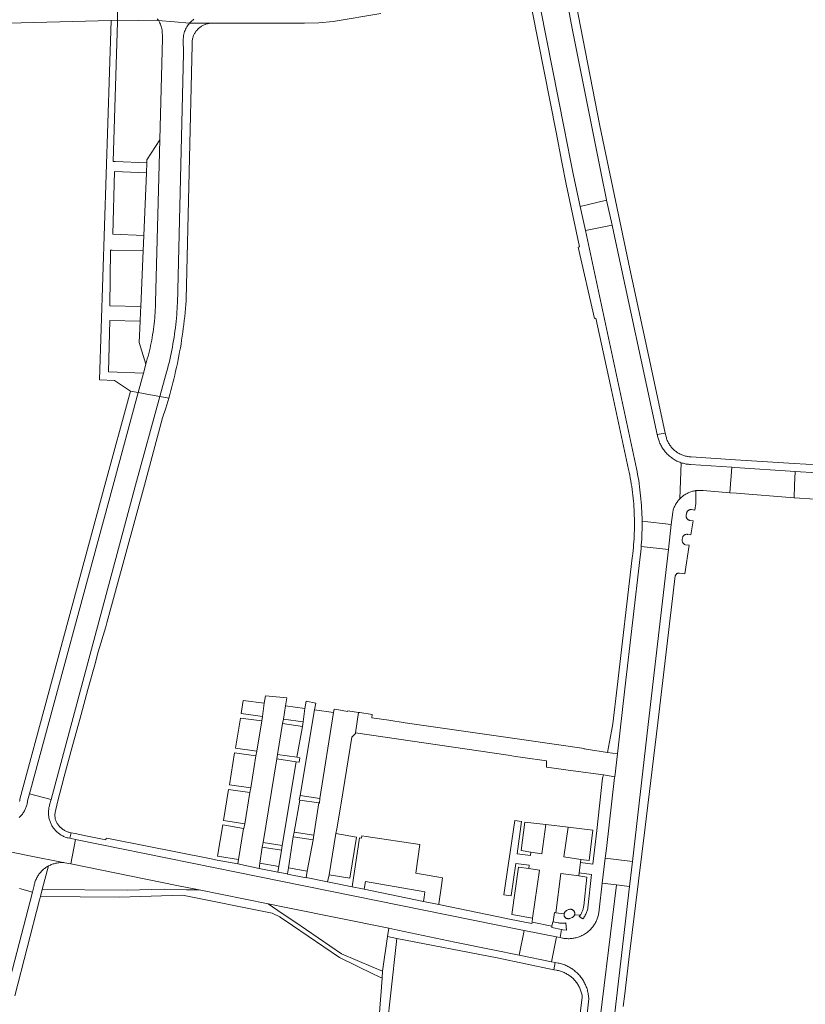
# Model space of a CAD drawing. Extents: x 146402 to 164798, y 455483 to 464134.
# Tile 321 of 575: x 157601 to 157788, y 460626 to 460861. Entities that reach past the tile are written whole.
import ezdxf

# ---------------------------------------------------------------- set-up
doc = ezdxf.new("R2010")
doc.units = 0
doc.header["$LTSCALE"] = 0.2
for name, color, linetype, lineweight in [('B-XX-VH-VERHARDING_ASFALT-GV', 252, 'CONTINUOUS', 18), ('B-XX-VH-VERHARDING_BETONSTRAATSTEEN-GV', 252, 'CONTINUOUS', 18), ('B-XX-VH-VERHARDING_HALFVERHARDING-GV', 252, 'CONTINUOUS', 18), ('B-XX-VH-VERHARDING_STRAATBAKSTEEN-GV', 252, 'CONTINUOUS', 18), ('B-XX-VH-VERHARDING_TEGEL-GV', 252, 'CONTINUOUS', 18)]:
    doc.layers.add(name, color=color, linetype=linetype, lineweight=lineweight)

msp = doc.modelspace()

# ---------------------------------------------------------------- linework, layer by layer
at = {"layer": 'B-XX-VH-VERHARDING_ASFALT-GV'}
msp.add_lwpolyline([(157598.061, 460628.694), (157604.352, 460653.132), (157601.273, 460654.003)], dxfattribs=at)
at = {"layer": 'B-XX-VH-VERHARDING_BETONSTRAATSTEEN-GV'}
for points in [[(157729.653, 460885.526), (157727.734, 460885.561), (157728.211, 460883.039), (157730.225, 460872.395), (157732.794, 460858.763), (157739.727, 460823.792), (157740.949, 460817.953), (157740.968, 460817.867), (157742.275, 460811.946), (157742.953, 460808.878), (157753.042, 460762.084), (157754.92, 460762.435), (157751.638, 460777.612), (157746.49, 460801.485), (157739.347, 460835.546), (157733.618, 460864.895), (157730.741, 460879.866)], [(157742.275, 460811.946), (157740.968, 460817.867), (157734.694, 460816.395), (157735.93, 460810.638)], [(157742.953, 460808.878), (157742.275, 460811.946), (157735.93, 460810.638), (157748.088, 460754.014), (157748.229, 460753.292), (157748.362, 460752.568), (157748.488, 460751.842), (157748.605, 460751.116), (157748.715, 460750.388), (157748.816, 460749.659), (157748.91, 460748.929), (157748.996, 460748.198), (157749.074, 460747.466), (157749.144, 460746.733), (157749.205, 460745.999), (157749.259, 460745.265), (157749.305, 460744.531), (157749.343, 460743.795), (157749.373, 460743.06), (157749.395, 460742.324), (157749.409, 460741.588), (157749.411, 460741.415), (157756.354, 460740.621), (157756.693, 460743.562), (157756.727, 460743.716), (157756.783, 460743.938), (157756.847, 460744.158), (157756.919, 460744.376), (157756.998, 460744.59), (157757.084, 460744.802), (157757.178, 460745.011), (157757.28, 460745.217), (157757.388, 460745.419), (157757.503, 460745.617), (157757.625, 460745.81), (157757.754, 460746), (157757.889, 460746.184), (157758.031, 460746.364), (157758.179, 460746.539), (157758.333, 460746.709), (157758.383, 460746.762), (157758.684, 460755.371), (157758.669, 460755.376), (157758.425, 460755.463), (157758.183, 460755.557), (157757.944, 460755.659), (157757.709, 460755.768), (157757.477, 460755.885), (157757.249, 460756.008), (157757.025, 460756.139), (157756.805, 460756.276), (157756.589, 460756.42), (157756.378, 460756.571), (157756.171, 460756.728), (157755.97, 460756.891), (157755.773, 460757.061), (157755.582, 460757.236), (157755.396, 460757.418), (157755.217, 460757.605), (157755.043, 460757.797), (157754.874, 460757.995), (157754.713, 460758.198), (157754.557, 460758.405), (157754.408, 460758.618), (157754.265, 460758.834), (157754.13, 460759.056), (157754.001, 460759.281), (157753.879, 460759.51), (157753.764, 460759.743), (157753.657, 460759.979), (157753.557, 460760.218), (157753.464, 460760.461), (157753.379, 460760.706), (157753.301, 460760.953), (157753.231, 460761.203), (157753.169, 460761.455), (157753.115, 460761.709), (157753.068, 460761.964), (157753.042, 460762.084)], [(157756.354, 460740.621), (157749.411, 460741.415), (157749.415, 460740.852), (157749.413, 460740.116), (157749.403, 460739.38), (157749.385, 460738.644), (157749.359, 460737.909), (157749.325, 460737.173), (157749.283, 460736.438), (157749.233, 460735.704), (157749.213, 460735.45), (157755.676, 460734.733)], [(157755.676, 460734.733), (157749.213, 460735.45), (157749.175, 460734.97), (157749.109, 460734.237), (157749.035, 460733.505), (157748.976, 460732.971), (157745.316, 460701.513), (157743.534, 460686.093), (157742.899, 460680.597), (157742.877, 460680.403), (157740.921, 460663.561), (157740.645, 460661.219), (157747.113, 460660.442), (157750.873, 460693.047)], [(157664.869, 460699.365), (157659.788, 460699.867), (157659.5, 460698.135), (157659.127, 460694.965), (157658.942, 460693.885), (157657.749, 460686.685), (157657.528, 460685.588), (157656.297, 460677.959), (157656.095, 460676.841), (157654.903, 460669.407), (157654.699, 460668.282), (157654.6, 460668.299), (157653.377, 460660.888), (157653.202, 460659.884), (157658.326, 460658.774), (157658.508, 460659.997), (157659.05, 460663.85), (157659.248, 460664.953), (157662.487, 460684.843), (157662.701, 460685.935), (157663.893, 460693.253), (157664.079, 460694.326), (157664.57, 460697.473)], [(157659.5, 460698.135), (157654.535, 460698.775), (157654.021, 460695.65), (157659.127, 460694.965)], [(157669.201, 460696.84), (157664.57, 460697.473), (157664.079, 460694.326), (157668.792, 460693.678)], [(157676.011, 460695.911), (157671.491, 460696.527), (157668.068, 460676.161), (157672.776, 460675.461)], [(157676.77, 460696.574), (157676.132, 460696.675), (157676.027, 460695.909), (157676.011, 460695.911), (157672.776, 460675.461), (157672.641, 460674.335), (157672.507, 460674.356), (157671.333, 460666.659), (157671.15, 460665.578), (157669.769, 460658.138), (157669.498, 460656.587), (157674.584, 460655.564), (157674.588, 460655.582), (157674.944, 460657.225), (157676.589, 460667.118), (157676.76, 460668.196), (157677.633, 460673.359), (157677.796, 460674.346), (157680.385, 460690.051), (157681.234, 460690.86), (157681.261, 460691.04), (157681.984, 460695.92), (157679.383, 460696.329), (157679.361, 460696.165)], [(157682.298, 460695.871), (157681.984, 460695.92), (157681.261, 460691.04), (157717.537, 460685.752), (157719.283, 460685.435), (157721.061, 460685.201), (157726.698, 460684.357), (157726.651, 460682.897), (157733.003, 460682.041), (157740.217, 460681.047), (157742.899, 460680.597), (157743.534, 460686.093), (157741.211, 460686.339), (157735.636, 460687.222), (157735.655, 460687.299), (157721.363, 460689.406), (157693.054, 460693.476), (157689.134, 460694.04), (157685.096, 460694.621), (157685.22, 460695.411)], [(157658.942, 460693.885), (157653.845, 460694.579), (157652.664, 460687.391), (157657.749, 460686.685)], [(157668.617, 460692.564), (157663.893, 460693.253), (157662.701, 460685.935), (157667.296, 460685.251)], [(157657.528, 460685.588), (157652.484, 460686.295), (157651.233, 460678.681), (157656.297, 460677.959)], [(157667.107, 460684.149), (157662.487, 460684.843), (157659.248, 460664.953), (157663.823, 460664.216)], [(157656.095, 460676.841), (157651.053, 460677.588), (157649.837, 460670.189), (157654.903, 460669.407)], [(157672.507, 460674.356), (157667.99, 460675.051), (157666.613, 460667.436), (157671.333, 460666.659)], [(157726.542, 460669.219), (157721.55, 460669.819), (157720.609, 460663.034), (157722.947, 460662.631), (157725.572, 460662.265)], [(157654.6, 460668.299), (157649.664, 460669.14), (157648.436, 460661.666), (157653.377, 460660.888)], [(157737.673, 460667.881), (157731.834, 460668.583), (157730.821, 460661.537), (157734.805, 460660.936), (157736.79, 460660.693)], [(157652.885, 460657.901), (157614.587, 460665.672), (157613.469, 460659.856), (157638.74, 460654.739), (157644.019, 460653.671), (157660.434, 460650.35), (157665.104, 460649.405), (157689.152, 460644.536), (157691.319, 460644.097), (157704.874, 460641.238), (157713.872, 460639.404), (157720.208, 460638.119), (157721.339, 460644.025), (157714.704, 460645.357), (157657.959, 460656.872)], [(157671.15, 460665.578), (157666.424, 460666.335), (157665.322, 460658.893), (157669.769, 460658.138)], [(157681.433, 460666.222), (157676.589, 460667.118), (157674.944, 460657.225), (157679.846, 460656.448)], [(157683.806, 460666.388), (157682.738, 460666.569), (157682.649, 460666.005), (157682.187, 460666.087), (157680.422, 460654.424), (157682.928, 460653.935), (157683.282, 460653.862), (157683.577, 460655.654), (157697.74, 460653.235), (157697.577, 460651.958), (157697.446, 460650.933), (157701.054, 460650.187), (157701.079, 460650.36), (157701.716, 460654.723), (157701.955, 460656.575), (157695.606, 460657.685), (157696.566, 460664.469)], [(157663.656, 460663.106), (157659.05, 460663.85), (157658.508, 460659.997), (157662.99, 460659.256)], [(157747.113, 460660.442), (157740.645, 460661.219), (157739.943, 460655.255), (157743.291, 460654.84), (157746.422, 460654.452)], [(157722.467, 460658.723), (157719.998, 460659.047), (157718.422, 460647.83), (157723.357, 460646.928), (157724.983, 460658.355)], [(157734.354, 460657.032), (157730.121, 460657.588), (157728.89, 460648.216), (157730.859, 460647.953), (157730.861, 460647.972), (157730.88, 460648.06), (157730.906, 460648.146), (157730.941, 460648.229), (157730.982, 460648.308), (157731.03, 460648.384), (157731.085, 460648.455), (157731.146, 460648.521), (157731.213, 460648.582), (157731.285, 460648.636), (157731.361, 460648.683), (157731.441, 460648.724), (157731.935, 460648.973), (157732.018, 460649.006), (157732.105, 460649.033), (157732.194, 460649.051), (157732.285, 460649.062), (157732.376, 460649.065), (157732.466, 460649.059), (157732.556, 460649.046), (157732.645, 460649.025), (157732.731, 460648.996), (157732.815, 460648.96), (157732.895, 460648.917), (157732.971, 460648.867), (157733.042, 460648.81), (157733.108, 460648.747), (157733.168, 460648.679), (157733.222, 460648.605), (157733.269, 460648.528), (157733.31, 460648.446), (157733.343, 460648.361), (157733.368, 460648.274), (157733.385, 460648.185), (157733.395, 460648.094), (157733.397, 460648.003), (157733.391, 460647.912), (157733.376, 460647.822), (157733.358, 460647.749), (157734.711, 460647.639), (157734.815, 460647.798), (157734.918, 460647.97), (157735.014, 460648.145), (157735.102, 460648.325), (157735.184, 460648.508), (157735.258, 460648.694), (157735.324, 460648.882), (157735.383, 460649.074), (157735.435, 460649.267), (157735.478, 460649.462), (157735.514, 460649.659), (157735.541, 460649.853), (157736.295, 460656.701), (157734.348, 460656.982)], [(157746.422, 460654.452), (157743.291, 460654.84), (157738.495, 460615.371), (157737.431, 460605.823), (157740.854, 460605.41), (157740.855, 460605.432), (157740.87, 460605.652), (157740.894, 460605.872), (157740.925, 460606.091), (157740.936, 460606.154), (157742.906, 460622.293), (157742.88, 460622.525), (157742.861, 460622.758), (157742.851, 460622.991), (157742.848, 460623.224), (157742.854, 460623.458), (157742.867, 460623.691), (157742.888, 460623.923), (157742.918, 460624.155), (157742.955, 460624.385), (157742.96, 460624.428)], [(157729.06, 460642.474), (157721.339, 460644.025), (157720.208, 460638.119), (157727.863, 460636.568)]]:
    msp.add_lwpolyline(points, close=True, dxfattribs=at)
for points in [[(157725.23, 460863.535), (157730.872, 460834.999), (157732.279, 460827.68), (157733.118, 460823.736), (157734.694, 460816.395), (157740.968, 460817.867), (157740.949, 460817.953), (157739.727, 460823.792), (157732.794, 460858.763), (157730.225, 460872.395)], [(157634.07, 460861.008), (157634.247, 460860.776), (157634.313, 460860.68), (157638.152, 460860.351), (157641.774, 460860.041), (157641.83, 460860.106), (157642.045, 460860.328), (157642.271, 460860.54), (157642.508, 460860.739), (157642.755, 460860.926)], [(157744.939, 460625.929), (157745.272, 460628.901), (157746.298, 460637.121), (157750.165, 460668.587), (157753.198, 460693.454), (157757.314, 460728.4), (157757.339, 460728.483), (157757.371, 460728.563), (157757.411, 460728.64), (157757.457, 460728.712), (157757.51, 460728.781), (157757.569, 460728.844), (157757.634, 460728.901), (157757.704, 460728.952), (157757.778, 460728.996), (157757.856, 460729.034), (157757.937, 460729.063), (157758.02, 460729.086), (157758.105, 460729.1), (157758.191, 460729.107), (157758.278, 460729.106), (157758.328, 460729.101), (157759.584, 460728.932), (157760.613, 460735.739), (157759.708, 460735.828), (157759.619, 460735.864), (157759.534, 460735.907), (157759.452, 460735.957), (157759.375, 460736.014), (157759.303, 460736.077), (157759.236, 460736.146), (157759.176, 460736.22), (157759.122, 460736.299), (157759.074, 460736.383), (157759.034, 460736.47), (157759.001, 460736.559), (157758.976, 460736.652), (157758.958, 460736.746), (157758.949, 460736.841), (157758.947, 460736.937), (157758.951, 460737.005), (157759.054, 460737.52), (157759.078, 460737.608), (157759.11, 460737.693), (157759.149, 460737.775), (157759.196, 460737.853), (157759.249, 460737.927), (157759.308, 460737.996), (157759.373, 460738.06), (157759.444, 460738.117), (157759.519, 460738.168), (157759.598, 460738.213), (157759.681, 460738.25), (157759.767, 460738.28), (157759.855, 460738.302), (157759.945, 460738.316), (157760.036, 460738.323), (157760.127, 460738.321), (157760.217, 460738.311), (157760.225, 460738.31), (157761.025, 460738.211), (157761.545, 460741.512), (157760.768, 460741.635), (157760.679, 460741.654), (157760.592, 460741.681), (157760.508, 460741.716), (157760.427, 460741.758), (157760.35, 460741.806), (157760.278, 460741.861), (157760.211, 460741.923), (157760.149, 460741.99), (157760.094, 460742.062), (157760.045, 460742.139), (157760.003, 460742.22), (157759.969, 460742.304), (157759.942, 460742.391), (157759.922, 460742.479), (157759.911, 460742.57), (157759.907, 460742.661), (157759.912, 460742.752), (157759.917, 460742.798), (157760.004, 460743.342), (157760.023, 460743.431), (157760.05, 460743.518), (157760.084, 460743.603), (157760.126, 460743.684), (157760.174, 460743.761), (157760.229, 460743.834), (157760.291, 460743.901), (157760.357, 460743.963), (157760.429, 460744.019), (157760.506, 460744.068), (157760.587, 460744.11), (157760.671, 460744.145), (157760.758, 460744.173), (157760.847, 460744.193), (157760.937, 460744.205), (157761.028, 460744.209), (157761.119, 460744.205), (157761.177, 460744.198), (157761.951, 460744.081), (157762.184, 460745.625), (157762.237, 460748.716), (157762.113, 460748.698), (157761.887, 460748.66), (157761.663, 460748.613), (157761.441, 460748.559), (157761.22, 460748.496), (157761.002, 460748.427), (157760.787, 460748.349), (157760.574, 460748.264), (157760.364, 460748.172), (157760.158, 460748.073), (157759.955, 460747.966), (157759.757, 460747.852), (157759.562, 460747.732), (157759.372, 460747.604), (157759.186, 460747.47), (157759.005, 460747.33), (157758.829, 460747.184), (157758.658, 460747.031), (157758.492, 460746.873), (157758.383, 460746.762), (157758.333, 460746.709), (157758.179, 460746.539), (157758.031, 460746.364), (157757.889, 460746.184), (157757.754, 460746), (157757.625, 460745.81), (157757.503, 460745.617), (157757.388, 460745.419), (157757.28, 460745.217), (157757.178, 460745.011), (157757.084, 460744.802), (157756.998, 460744.59), (157756.919, 460744.376), (157756.847, 460744.158), (157756.783, 460743.938), (157756.727, 460743.716), (157756.693, 460743.562), (157756.354, 460740.621), (157755.676, 460734.733), (157750.873, 460693.047), (157747.113, 460660.442), (157746.422, 460654.452), (157742.96, 460624.428)], [(157594.29, 460663.646), (157603.287, 460661.872), (157612.056, 460660.142), (157613.469, 460659.856), (157614.587, 460665.672), (157613.259, 460665.942), (157612.859, 460666.023), (157612.818, 460666.034), (157612.603, 460666.095), (157612.391, 460666.164), (157612.181, 460666.24), (157611.974, 460666.324), (157611.77, 460666.415), (157611.57, 460666.513), (157611.373, 460666.619), (157611.181, 460666.731), (157610.992, 460666.85), (157610.808, 460666.977), (157610.628, 460667.109), (157610.453, 460667.248), (157610.283, 460667.393), (157610.119, 460667.544), (157609.96, 460667.701), (157609.807, 460667.863), (157609.66, 460668.031), (157609.519, 460668.204), (157609.384, 460668.382), (157609.255, 460668.565), (157609.134, 460668.752), (157609.019, 460668.943), (157608.911, 460669.138), (157608.81, 460669.337), (157608.716, 460669.54), (157608.63, 460669.746), (157608.551, 460669.955), (157608.479, 460670.166), (157608.415, 460670.38), (157608.359, 460670.596), (157608.311, 460670.814), (157608.27, 460671.034), (157608.237, 460671.255), (157608.213, 460671.476), (157608.196, 460671.699), (157608.187, 460671.922), (157608.186, 460672.145), (157608.194, 460672.368), (157608.209, 460672.591), (157608.232, 460672.813), (157608.263, 460673.034), (157608.302, 460673.254), (157608.349, 460673.472), (157608.404, 460673.689), (157608.466, 460673.903), (157608.81, 460675.186), (157603.676, 460676.563), (157603.218, 460674.871), (157603.207, 460674.771), (157603.178, 460674.551), (157603.14, 460674.332), (157603.095, 460674.115), (157603.042, 460673.899), (157602.981, 460673.686), (157602.913, 460673.475), (157602.836, 460673.266), (157602.753, 460673.06), (157602.662, 460672.858), (157602.564, 460672.659), (157602.459, 460672.463), (157602.346, 460672.271), (157602.227, 460672.084), (157602.102, 460671.901), (157601.97, 460671.723), (157601.831, 460671.549), (157601.686, 460671.381), (157601.536, 460671.218), (157601.379, 460671.06), (157601.217, 460670.909)], [(157601.273, 460654.003), (157604.352, 460653.132), (157604.766, 460654.742), (157604.789, 460654.851), (157604.843, 460655.077), (157604.904, 460655.302), (157604.973, 460655.524), (157605.05, 460655.744), (157605.134, 460655.961), (157605.226, 460656.176), (157605.325, 460656.386), (157605.431, 460656.594), (157605.544, 460656.797), (157605.665, 460656.997), (157605.791, 460657.192), (157605.925, 460657.383), (157606.065, 460657.569), (157606.211, 460657.75), (157606.364, 460657.926), (157606.522, 460658.097), (157606.686, 460658.262), (157606.856, 460658.421), (157607.031, 460658.575), (157607.212, 460658.722), (157607.397, 460658.863), (157607.587, 460658.998), (157607.781, 460659.126), (157607.98, 460659.248), (157608.183, 460659.362), (157608.224, 460659.384), (157608.432, 460659.489), (157608.643, 460659.588), (157608.858, 460659.679), (157609.075, 460659.762), (157609.295, 460659.839), (157609.518, 460659.907), (157609.743, 460659.968), (157609.97, 460660.021), (157610.199, 460660.066), (157610.429, 460660.103), (157610.66, 460660.133), (157610.892, 460660.154), (157611.125, 460660.168), (157611.358, 460660.173), (157611.591, 460660.171), (157611.824, 460660.161), (157612.056, 460660.142), (157603.287, 460661.872), (157594.29, 460663.646)], [(157738.495, 460615.371), (157743.291, 460654.84), (157739.943, 460655.255), (157739.196, 460648.91), (157739.177, 460648.669), (157739.15, 460648.429), (157739.115, 460648.189), (157739.073, 460647.951), (157739.022, 460647.715), (157738.964, 460647.48), (157738.897, 460647.247), (157738.824, 460647.017), (157738.742, 460646.789), (157738.653, 460646.564), (157738.557, 460646.342), (157738.454, 460646.124), (157738.343, 460645.909), (157738.225, 460645.697), (157738.101, 460645.49), (157737.969, 460645.287), (157737.831, 460645.089), (157737.687, 460644.895), (157737.536, 460644.706), (157737.378, 460644.522), (157737.215, 460644.343), (157737.047, 460644.17), (157736.872, 460644.003), (157736.692, 460643.841), (157736.507, 460643.685), (157736.317, 460643.536), (157736.122, 460643.393), (157735.922, 460643.257), (157735.718, 460643.127), (157735.509, 460643.004), (157735.297, 460642.888), (157735.081, 460642.779), (157734.862, 460642.677), (157734.639, 460642.583), (157734.413, 460642.496), (157734.185, 460642.417), (157733.954, 460642.345), (157733.721, 460642.281), (157733.486, 460642.224), (157733.249, 460642.176), (157733.01, 460642.135), (157732.771, 460642.102), (157732.53, 460642.077), (157732.289, 460642.06), (157732.047, 460642.051), (157731.805, 460642.05), (157731.563, 460642.057), (157731.322, 460642.072), (157731.081, 460642.095), (157730.841, 460642.126), (157730.603, 460642.165), (157730.497, 460642.185), (157729.907, 460642.304), (157729.06, 460642.474), (157727.863, 460636.568), (157728.713, 460636.396), (157729.463, 460636.244), (157729.726, 460636.188), (157729.987, 460636.123), (157730.246, 460636.051), (157730.502, 460635.972), (157730.756, 460635.884), (157731.008, 460635.789), (157731.256, 460635.687), (157731.502, 460635.578), (157731.744, 460635.461), (157731.982, 460635.337), (157732.217, 460635.206), (157732.447, 460635.068), (157732.674, 460634.923), (157732.896, 460634.771), (157733.113, 460634.613), (157733.326, 460634.449), (157733.533, 460634.278), (157733.736, 460634.102), (157733.933, 460633.919), (157734.124, 460633.73), (157734.31, 460633.536), (157734.49, 460633.337), (157734.664, 460633.132), (157734.832, 460632.922), (157734.994, 460632.707), (157735.149, 460632.488), (157735.297, 460632.264), (157735.439, 460632.035), (157735.573, 460631.803), (157735.701, 460631.567), (157735.822, 460631.326), (157735.936, 460631.083), (157736.042, 460630.836), (157736.141, 460630.586), (157736.232, 460630.333), (157736.316, 460630.078), (157736.392, 460629.82), (157736.461, 460629.56), (157736.521, 460629.299), (157736.574, 460629.035), (157736.619, 460628.77), (157736.656, 460628.504), (157736.685, 460628.237), (157736.707, 460627.969), (157736.718, 460627.753), (157734.335, 460606.197)]]:
    msp.add_lwpolyline(points, dxfattribs=at)
at = {"layer": 'B-XX-VH-VERHARDING_HALFVERHARDING-GV'}
msp.add_lwpolyline([(157641.037, 460653.698), (157635.689, 460653.819), (157626.884, 460653.637), (157606.698, 460653.762), (157606.259, 460652.08), (157625.179, 460651.915), (157640.098, 460652.38), (157661.391, 460648.101), (157663.229, 460647.237), (157663.305, 460647.202), (157666.273, 460645.211), (157677.424, 460637.543), (157685.537, 460633.591), (157687.538, 460632.615), (157687.663, 460634.307), (157685.319, 460635.239), (157677.929, 460638.409), (157666.834, 460646.038), (157663.799, 460648.074), (157660.434, 460650.35), (157644.019, 460653.671)], close=True, dxfattribs=at)
at = {"layer": 'B-XX-VH-VERHARDING_STRAATBAKSTEEN-GV'}
for points in [[(157638.152, 460860.351), (157634.313, 460860.68), (157634.412, 460860.535), (157634.563, 460860.285), (157634.701, 460860.027), (157634.823, 460859.762), (157634.932, 460859.49), (157635.025, 460859.214), (157635.103, 460858.932), (157635.165, 460858.646), (157635.212, 460858.358), (157635.303, 460856.4), (157634.71, 460832.235), (157633.652, 460793.61), (157633.64, 460793.05), (157633.619, 460792.392), (157633.589, 460791.734), (157633.552, 460791.077), (157633.506, 460790.42), (157633.453, 460789.764), (157633.391, 460789.109), (157633.322, 460788.454), (157633.245, 460787.801), (157633.159, 460787.148), (157633.066, 460786.496), (157632.965, 460785.846), (157632.856, 460785.197), (157632.739, 460784.549), (157632.615, 460783.902), (157632.482, 460783.258), (157632.341, 460782.615), (157632.193, 460781.973), (157632.037, 460781.334), (157631.874, 460780.696), (157631.702, 460780.061), (157631.523, 460779.427), (157631.336, 460778.796), (157630.758, 460776.662), (157629.513, 460772.051), (157632.489, 460771.507), (157634.701, 460771.102), (157636.294, 460776.907), (157636.494, 460777.651), (157636.686, 460778.396), (157636.87, 460779.144), (157637.046, 460779.894), (157637.215, 460780.645), (157637.376, 460781.398), (157637.529, 460782.153), (157637.674, 460782.909), (157637.811, 460783.667), (157637.941, 460784.426), (157638.062, 460785.186), (157638.176, 460785.948), (157638.281, 460786.711), (157638.379, 460787.475), (157638.469, 460788.24), (157638.551, 460789.005), (157638.625, 460789.772), (157638.691, 460790.539), (157638.749, 460791.307), (157638.799, 460792.075), (157638.841, 460792.844), (157638.856, 460793.172), (157640.304, 460852.782), (157640.267, 460856.371), (157640.273, 460856.478), (157640.302, 460856.786), (157640.348, 460857.092), (157640.409, 460857.396), (157640.486, 460857.695), (157640.578, 460857.991), (157640.685, 460858.281), (157640.807, 460858.565), (157640.944, 460858.843), (157641.094, 460859.113), (157641.259, 460859.375), (157641.437, 460859.628), (157641.627, 460859.872), (157641.774, 460860.041)], [(157633.652, 460793.61), (157634.71, 460832.235), (157631.62, 460827.475), (157631.59, 460826.794), (157631.488, 460824.356), (157630.856, 460809.472), (157630.702, 460805.799), (157630.141, 460792.542), (157630.087, 460791.269), (157629.99, 460789.06), (157629.775, 460783.995), (157631.336, 460778.796), (157631.523, 460779.427), (157631.702, 460780.061), (157631.874, 460780.696), (157632.037, 460781.334), (157632.193, 460781.973), (157632.341, 460782.615), (157632.482, 460783.258), (157632.615, 460783.902), (157632.739, 460784.549), (157632.856, 460785.197), (157632.965, 460785.846), (157633.066, 460786.496), (157633.159, 460787.148), (157633.245, 460787.801), (157633.322, 460788.454), (157633.391, 460789.109), (157633.453, 460789.764), (157633.506, 460790.42), (157633.552, 460791.077), (157633.589, 460791.734), (157633.619, 460792.392), (157633.64, 460793.05)], [(157632.489, 460771.507), (157629.513, 460772.051), (157623.557, 460749.999), (157603.676, 460676.563), (157608.81, 460675.186), (157628.89, 460750), (157634.701, 460771.102)], [(157758.916, 460755.296), (157758.684, 460755.371), (157758.383, 460746.762), (157758.492, 460746.873), (157758.658, 460747.031), (157758.829, 460747.184), (157759.005, 460747.33), (157759.186, 460747.47), (157759.372, 460747.604), (157759.562, 460747.732), (157759.757, 460747.852), (157759.955, 460747.966), (157760.158, 460748.073), (157760.364, 460748.172), (157760.574, 460748.264), (157760.787, 460748.349), (157761.002, 460748.427), (157761.22, 460748.496), (157761.441, 460748.559), (157761.663, 460748.613), (157761.887, 460748.66), (157762.113, 460748.698), (157762.237, 460748.716), (157762.34, 460748.729), (157762.568, 460748.752), (157762.796, 460748.767), (157763.025, 460748.774), (157763.254, 460748.773), (157763.483, 460748.764), (157763.711, 460748.747), (157763.939, 460748.722), (157770.262, 460748.227), (157770.788, 460754.282), (157760.951, 460754.941), (157760.697, 460754.957), (157760.439, 460754.982), (157760.181, 460755.015), (157759.925, 460755.056), (157759.67, 460755.104), (157759.417, 460755.16), (157759.166, 460755.224)], [(157771.443, 460754.238), (157770.788, 460754.282), (157770.262, 460748.227), (157771.892, 460748.1), (157785.567, 460747.042), (157785.684, 460750.013), (157785.813, 460753.309)], [(157790.998, 460752.969), (157785.813, 460753.309), (157785.684, 460750.013), (157785.567, 460747.042), (157790.595, 460746.691), (157791.347, 460746.639), (157791.653, 460752.926)]]:
    msp.add_lwpolyline(points, close=True, dxfattribs=at)
at = {"layer": 'B-XX-VH-VERHARDING_TEGEL-GV'}
for points in [[(157567.907, 460859.24), (157607.791, 460860.277), (157623.085, 460860.674), (157624.59, 460860.713), (157624.6, 460862.626)], [(157624.6, 460862.626), (157624.59, 460860.713), (157634.412, 460860.535), (157634.313, 460860.68), (157634.247, 460860.776), (157634.07, 460861.008)], [(157642.755, 460860.926), (157642.508, 460860.739), (157642.271, 460860.54), (157642.045, 460860.328), (157641.83, 460860.106), (157641.774, 460860.041), (157642.362, 460859.99), (157646.566, 460859.984), (157646.577, 460859.985), (157646.772, 460860.005), (157646.968, 460860.016), (157647.164, 460860.019), (157647.36, 460860.015), (157647.556, 460860.003), (157647.751, 460859.982), (157667.462, 460860.03), (157668.266, 460860.017), (157669.07, 460860.013), (157672.499, 460860.114), (157675.917, 460860.4), (157687.242, 460862.313)], [(157723.254, 460862.953), (157728.966, 460834.033), (157730.335, 460826.951), (157731.384, 460821.683), (157734.498, 460806.735), (157734.211, 460806.676), (157738.059, 460789.722), (157738.428, 460789.812), (157741.873, 460773.763), (157746.186, 460753.778), (157746.332, 460753.1), (157746.469, 460752.42), (157746.599, 460751.738), (157746.721, 460751.055), (157746.835, 460750.37), (157746.942, 460749.685), (157747.04, 460748.998), (157747.131, 460748.31), (157747.213, 460747.621), (157747.288, 460746.931), (157747.354, 460746.24), (157747.413, 460745.549), (157747.464, 460744.857), (157747.506, 460744.165), (157747.541, 460743.472), (157747.567, 460742.778), (157747.586, 460742.085), (157747.597, 460741.391), (157747.6, 460740.697), (157747.594, 460740.003), (157747.581, 460739.309), (157747.56, 460738.616), (157747.53, 460737.922), (157747.493, 460737.23), (157747.448, 460736.537), (157747.394, 460735.845), (157747.333, 460735.154), (157747.264, 460734.464), (157747.187, 460733.774), (157747.102, 460733.086), (157747.058, 460732.754), (157743.501, 460701.956), (157742.439, 460693.199), (157742.163, 460691.422), (157741.211, 460686.339), (157743.534, 460686.093), (157745.316, 460701.513), (157748.976, 460732.971), (157749.035, 460733.505), (157749.109, 460734.237), (157749.175, 460734.97), (157749.213, 460735.45), (157749.233, 460735.704), (157749.283, 460736.438), (157749.325, 460737.173), (157749.359, 460737.909), (157749.385, 460738.644), (157749.403, 460739.38), (157749.413, 460740.116), (157749.415, 460740.852), (157749.411, 460741.415), (157749.409, 460741.588), (157749.395, 460742.324), (157749.373, 460743.06), (157749.343, 460743.795), (157749.305, 460744.531), (157749.259, 460745.265), (157749.205, 460745.999), (157749.144, 460746.733), (157749.074, 460747.466), (157748.996, 460748.198), (157748.91, 460748.929), (157748.816, 460749.659), (157748.715, 460750.388), (157748.605, 460751.116), (157748.488, 460751.842), (157748.362, 460752.568), (157748.229, 460753.292), (157748.088, 460754.014), (157735.93, 460810.638), (157734.694, 460816.395), (157733.118, 460823.736), (157732.279, 460827.68), (157730.872, 460834.999), (157725.23, 460863.535)], [(157601.217, 460670.909), (157601.379, 460671.06), (157601.536, 460671.218), (157601.686, 460671.381), (157601.831, 460671.549), (157601.97, 460671.723), (157602.102, 460671.901), (157602.227, 460672.084), (157602.346, 460672.271), (157602.459, 460672.463), (157602.564, 460672.659), (157602.662, 460672.858), (157602.753, 460673.06), (157602.836, 460673.266), (157602.913, 460673.475), (157602.981, 460673.686), (157603.042, 460673.899), (157603.095, 460674.115), (157603.14, 460674.332), (157603.178, 460674.551), (157603.207, 460674.771), (157603.218, 460674.871), (157603.676, 460676.563), (157623.557, 460749.999), (157629.513, 460772.051), (157627.7, 460772.383), (157621.576, 460749.999), (157601.397, 460675.239), (157601.382, 460675.058), (157601.359, 460674.877), (157601.328, 460674.697)], [(157791.118, 460754.846), (157785.583, 460755.205), (157771.657, 460756.076), (157761.09, 460756.755), (157760.864, 460756.767), (157760.638, 460756.788), (157760.413, 460756.816), (157760.189, 460756.852), (157759.967, 460756.897), (157759.746, 460756.949), (157759.527, 460757.008), (157759.311, 460757.076), (157759.097, 460757.151), (157758.885, 460757.233), (157758.677, 460757.323), (157758.473, 460757.42), (157758.271, 460757.525), (157758.074, 460757.636), (157757.88, 460757.754), (157757.691, 460757.879), (157757.506, 460758.011), (157757.327, 460758.149), (157757.152, 460758.293), (157756.982, 460758.444), (157756.818, 460758.6), (157756.659, 460758.762), (157756.506, 460758.929), (157756.359, 460759.102), (157756.219, 460759.28), (157756.084, 460759.463), (157755.957, 460759.65), (157755.836, 460759.842), (157755.721, 460760.038), (157755.614, 460760.237), (157755.514, 460760.441), (157755.421, 460760.648), (157755.335, 460760.858), (157755.257, 460761.07), (157755.187, 460761.286), (157755.124, 460761.504), (157755.109, 460761.56), (157754.92, 460762.435), (157753.042, 460762.084), (157753.068, 460761.964), (157753.115, 460761.709), (157753.169, 460761.455), (157753.231, 460761.203), (157753.301, 460760.953), (157753.379, 460760.706), (157753.464, 460760.461), (157753.557, 460760.218), (157753.657, 460759.979), (157753.764, 460759.743), (157753.879, 460759.51), (157754.001, 460759.281), (157754.13, 460759.056), (157754.265, 460758.834), (157754.408, 460758.618), (157754.557, 460758.405), (157754.713, 460758.198), (157754.874, 460757.995), (157755.043, 460757.797), (157755.217, 460757.605), (157755.396, 460757.418), (157755.582, 460757.236), (157755.773, 460757.061), (157755.97, 460756.891), (157756.171, 460756.728), (157756.378, 460756.571), (157756.589, 460756.42), (157756.805, 460756.276), (157757.025, 460756.139), (157757.249, 460756.008), (157757.477, 460755.885), (157757.709, 460755.768), (157757.944, 460755.659), (157758.183, 460755.557), (157758.425, 460755.463), (157758.669, 460755.376), (157758.684, 460755.371), (157758.916, 460755.296), (157759.166, 460755.224), (157759.417, 460755.16), (157759.67, 460755.104), (157759.925, 460755.056), (157760.181, 460755.015), (157760.439, 460754.982), (157760.697, 460754.957), (157760.951, 460754.941), (157770.788, 460754.282), (157771.443, 460754.238), (157785.813, 460753.309), (157790.998, 460752.969)], [(157600.196, 460628.429), (157606.06, 460651.319), (157606.259, 460652.08), (157606.698, 460653.762), (157608.183, 460659.362), (157607.98, 460659.248), (157607.781, 460659.126), (157607.587, 460658.998), (157607.397, 460658.863), (157607.212, 460658.722), (157607.031, 460658.575), (157606.856, 460658.421), (157606.686, 460658.262), (157606.522, 460658.097), (157606.364, 460657.926), (157606.211, 460657.75), (157606.065, 460657.569), (157605.925, 460657.383), (157605.791, 460657.192), (157605.665, 460656.997), (157605.544, 460656.797), (157605.431, 460656.594), (157605.325, 460656.386), (157605.226, 460656.176), (157605.134, 460655.961), (157605.05, 460655.744), (157604.973, 460655.524), (157604.904, 460655.302), (157604.843, 460655.077), (157604.789, 460654.851), (157604.766, 460654.742), (157604.352, 460653.132), (157598.061, 460628.694)], [(157688.837, 460621.969), (157689.562, 460628.429), (157691.094, 460642.089), (157688.817, 460642.565), (157687.704, 460634.857), (157687.663, 460634.307), (157687.538, 460632.615), (157687.227, 460628.429), (157687.094, 460626.635), (157686.921, 460624.305)], [(157734.335, 460606.197), (157736.718, 460627.753), (157736.707, 460627.969), (157736.685, 460628.237), (157736.656, 460628.504), (157736.619, 460628.77), (157736.574, 460629.035), (157736.521, 460629.299), (157736.461, 460629.56), (157736.392, 460629.82), (157736.316, 460630.078), (157736.232, 460630.333), (157736.141, 460630.586), (157736.042, 460630.836), (157735.936, 460631.083), (157735.822, 460631.326), (157735.701, 460631.567), (157735.573, 460631.803), (157735.439, 460632.035), (157735.297, 460632.264), (157735.149, 460632.488), (157734.994, 460632.707), (157734.832, 460632.922), (157734.664, 460633.132), (157734.49, 460633.337), (157734.31, 460633.536), (157734.124, 460633.73), (157733.933, 460633.919), (157733.736, 460634.102), (157733.533, 460634.278), (157733.326, 460634.449), (157733.113, 460634.613), (157732.896, 460634.771), (157732.674, 460634.923), (157732.447, 460635.068), (157732.217, 460635.206), (157731.982, 460635.337), (157731.744, 460635.461), (157731.502, 460635.578), (157731.256, 460635.687), (157731.008, 460635.789), (157730.756, 460635.884), (157730.502, 460635.972), (157730.246, 460636.051), (157729.987, 460636.123), (157729.726, 460636.188), (157729.463, 460636.244), (157728.713, 460636.396), (157728.396, 460634.666), (157729.039, 460634.532), (157729.279, 460634.489), (157729.517, 460634.438), (157729.753, 460634.379), (157729.987, 460634.312), (157730.219, 460634.238), (157730.449, 460634.156), (157730.675, 460634.067), (157730.899, 460633.97), (157731.119, 460633.866), (157731.336, 460633.755), (157731.549, 460633.637), (157731.758, 460633.512), (157731.962, 460633.38), (157732.163, 460633.241), (157732.358, 460633.096), (157732.549, 460632.944), (157732.734, 460632.787), (157732.915, 460632.623), (157733.09, 460632.454), (157733.259, 460632.278), (157733.422, 460632.098), (157733.58, 460631.912), (157733.731, 460631.721), (157733.876, 460631.525), (157734.014, 460631.325), (157734.146, 460631.12), (157734.271, 460630.911), (157734.389, 460630.698), (157734.499, 460630.481), (157734.603, 460630.261), (157734.7, 460630.037), (157734.789, 460629.81), (157734.87, 460629.581), (157734.944, 460629.349), (157735.01, 460629.114), (157735.069, 460628.878), (157735.12, 460628.64), (157735.163, 460628.4), (157735.197, 460628.163), (157732.466, 460606.422)]]:
    msp.add_lwpolyline(points, dxfattribs=at)
for points in [[(157624.587, 460860.308), (157624.59, 460860.713), (157623.085, 460860.674), (157620.346, 460775.077), (157623.891, 460774.976), (157627.7, 460772.383), (157629.513, 460772.051), (157630.758, 460776.662), (157622.436, 460776.973), (157622.806, 460789.231), (157629.99, 460789.06), (157630.087, 460791.269), (157630.141, 460792.542), (157622.798, 460792.676), (157622.95, 460805.933), (157623.367, 460805.942), (157630.702, 460805.799), (157630.856, 460809.472), (157623.508, 460809.745), (157623.922, 460824.655), (157631.488, 460824.356), (157631.59, 460826.794), (157624.066, 460827.106), (157623.555, 460827.092)], [(157642.362, 460859.99), (157641.774, 460860.041), (157641.627, 460859.872), (157641.437, 460859.628), (157641.259, 460859.375), (157641.094, 460859.113), (157640.944, 460858.843), (157640.807, 460858.565), (157640.685, 460858.281), (157640.578, 460857.991), (157640.486, 460857.695), (157640.409, 460857.396), (157640.348, 460857.092), (157640.302, 460856.786), (157640.273, 460856.478), (157640.267, 460856.371), (157640.304, 460852.782), (157638.856, 460793.172), (157638.841, 460792.844), (157638.799, 460792.075), (157638.749, 460791.307), (157638.691, 460790.539), (157638.625, 460789.772), (157638.551, 460789.005), (157638.469, 460788.24), (157638.379, 460787.475), (157638.281, 460786.711), (157638.176, 460785.948), (157638.062, 460785.186), (157637.941, 460784.426), (157637.811, 460783.667), (157637.674, 460782.909), (157637.529, 460782.153), (157637.376, 460781.398), (157637.215, 460780.645), (157637.046, 460779.894), (157636.87, 460779.144), (157636.686, 460778.396), (157636.494, 460777.651), (157636.294, 460776.907), (157634.701, 460771.102), (157636.787, 460770.721), (157637.047, 460771.63), (157637.299, 460772.541), (157637.543, 460773.454), (157637.78, 460774.369), (157638.008, 460775.286), (157638.229, 460776.205), (157638.443, 460777.126), (157638.648, 460778.049), (157638.846, 460778.973), (157639.036, 460779.899), (157639.217, 460780.826), (157639.391, 460781.755), (157639.558, 460782.686), (157639.716, 460783.618), (157639.867, 460784.551), (157640.009, 460785.485), (157640.144, 460786.421), (157640.27, 460787.357), (157640.389, 460788.295), (157640.5, 460789.234), (157640.603, 460790.173), (157640.698, 460791.114), (157640.785, 460792.055), (157640.864, 460792.997), (157640.935, 460793.939), (157640.955, 460794.228), (157642.36, 460854.816), (157642.352, 460854.932), (157642.344, 460855.128), (157642.345, 460855.324), (157642.354, 460855.52), (157642.37, 460855.715), (157642.395, 460855.91), (157642.427, 460856.103), (157642.467, 460856.295), (157642.515, 460856.485), (157642.571, 460856.673), (157642.635, 460856.859), (157642.706, 460857.042), (157642.784, 460857.222), (157642.87, 460857.398), (157642.962, 460857.571), (157643.062, 460857.74), (157643.168, 460857.904), (157643.282, 460858.065), (157643.401, 460858.22), (157643.527, 460858.37), (157643.659, 460858.516), (157643.796, 460858.655), (157643.94, 460858.789), (157644.088, 460858.917), (157644.242, 460859.039), (157644.4, 460859.155), (157644.563, 460859.264), (157644.731, 460859.366), (157644.902, 460859.461), (157645.077, 460859.549), (157645.256, 460859.63), (157645.438, 460859.704), (157645.622, 460859.77), (157645.809, 460859.828), (157645.999, 460859.879), (157646.19, 460859.922), (157646.383, 460859.958), (157646.566, 460859.984)], [(157636.787, 460770.721), (157634.701, 460771.102), (157628.89, 460750), (157608.81, 460675.186), (157608.466, 460673.903), (157608.404, 460673.689), (157608.349, 460673.472), (157608.302, 460673.254), (157608.263, 460673.034), (157608.232, 460672.813), (157608.209, 460672.591), (157608.194, 460672.368), (157608.186, 460672.145), (157608.187, 460671.922), (157608.196, 460671.699), (157608.213, 460671.476), (157608.237, 460671.255), (157608.27, 460671.034), (157608.311, 460670.814), (157608.359, 460670.596), (157608.415, 460670.38), (157608.479, 460670.166), (157608.551, 460669.955), (157608.63, 460669.746), (157608.716, 460669.54), (157608.81, 460669.337), (157608.911, 460669.138), (157609.019, 460668.943), (157609.134, 460668.752), (157609.255, 460668.565), (157609.384, 460668.382), (157609.519, 460668.204), (157609.66, 460668.031), (157609.807, 460667.863), (157609.96, 460667.701), (157610.119, 460667.544), (157610.283, 460667.393), (157610.453, 460667.248), (157610.628, 460667.109), (157610.808, 460666.977), (157610.992, 460666.85), (157611.181, 460666.731), (157611.373, 460666.619), (157611.57, 460666.513), (157611.77, 460666.415), (157611.974, 460666.324), (157612.181, 460666.24), (157612.391, 460666.164), (157612.603, 460666.095), (157612.818, 460666.034), (157612.859, 460666.023), (157613.259, 460665.942), (157613.546, 460667.261), (157613.446, 460667.28), (157613.253, 460667.324), (157613.062, 460667.375), (157612.873, 460667.433), (157612.687, 460667.5), (157612.504, 460667.573), (157612.324, 460667.655), (157612.147, 460667.743), (157611.974, 460667.839), (157611.805, 460667.941), (157611.641, 460668.05), (157611.481, 460668.166), (157611.325, 460668.288), (157611.175, 460668.416), (157611.03, 460668.551), (157610.891, 460668.69), (157610.757, 460668.836), (157610.63, 460668.987), (157610.508, 460669.143), (157610.393, 460669.304), (157610.285, 460669.469), (157610.183, 460669.638), (157610.089, 460669.812), (157610.001, 460669.989), (157609.921, 460670.169), (157609.848, 460670.353), (157609.783, 460670.539), (157609.754, 460670.634), (157609.674, 460671.517), (157609.75, 460672.097), (157610.327, 460674.581), (157611.92, 460680.647), (157613.72, 460687.441), (157615.962, 460695.388), (157617.574, 460701.344), (157619.185, 460707.216), (157620.035, 460710.31), (157621.797, 460716.297), (157621.88, 460716.605), (157622.059, 460717.271), (157631.03, 460749.999), (157635.319, 460766.048), (157636.079, 460768.376)], [(157671.81, 460698.155), (157669.49, 460698.573), (157669.201, 460696.84), (157668.792, 460693.678), (157668.617, 460692.564), (157667.296, 460685.251), (157668.004, 460685.145), (157667.829, 460684.04), (157667.107, 460684.149), (157663.823, 460664.216), (157663.656, 460663.106), (157662.99, 460659.256), (157662.753, 460657.922), (157665.091, 460657.459), (157665.322, 460658.893), (157666.424, 460666.335), (157666.613, 460667.436), (157667.99, 460675.051), (157667.855, 460675.072), (157668.068, 460676.161), (157671.491, 460696.527)], [(157742.899, 460680.597), (157740.217, 460681.047), (157740.028, 460680.257), (157738.611, 460667.775), (157737.702, 460659.761), (157734.727, 460660.205), (157734.438, 460657.723), (157737.375, 460657.362), (157736.533, 460649.397), (157736.48, 460649.169), (157736.419, 460648.943), (157736.35, 460648.72), (157736.274, 460648.499), (157736.191, 460648.28), (157736.1, 460648.065), (157736.001, 460647.852), (157735.896, 460647.644), (157735.783, 460647.439), (157735.663, 460647.238), (157735.537, 460647.041), (157735.404, 460646.849), (157735.328, 460646.745), (157734.467, 460647.309), (157734.589, 460647.467), (157734.706, 460647.63), (157734.711, 460647.639), (157733.358, 460647.749), (157733.354, 460647.734), (157733.325, 460647.648), (157733.288, 460647.565), (157733.243, 460647.485), (157733.192, 460647.41), (157733.135, 460647.339), (157733.071, 460647.274), (157733.002, 460647.215), (157732.928, 460647.162), (157732.85, 460647.115), (157732.768, 460647.076), (157732.565, 460647.004), (157732.362, 460646.9), (157732.245, 460646.871), (157732.164, 460646.841), (157732.077, 460646.818), (157731.989, 460646.802), (157731.899, 460646.794), (157731.809, 460646.795), (157731.72, 460646.803), (157731.631, 460646.819), (157731.545, 460646.843), (157731.46, 460646.874), (157731.38, 460646.913), (157731.302, 460646.959), (157731.229, 460647.012), (157731.162, 460647.071), (157731.099, 460647.135), (157731.043, 460647.205), (157730.993, 460647.28), (157730.95, 460647.359), (157730.914, 460647.442), (157730.885, 460647.527), (157730.865, 460647.614), (157730.852, 460647.703), (157730.847, 460647.793), (157730.85, 460647.883), (157730.859, 460647.953), (157728.89, 460648.216), (157728.585, 460648.257), (157728.284, 460646.043), (157728.669, 460645.967), (157729.472, 460645.828), (157729.595, 460645.803), (157729.784, 460645.772), (157729.973, 460645.748), (157730.163, 460645.733), (157730.353, 460645.725), (157730.544, 460645.726), (157730.734, 460645.735), (157730.924, 460645.751), (157731.113, 460645.776), (157731.301, 460645.808), (157731.442, 460644.089), (157730.533, 460644.151), (157730.276, 460644.203), (157729.907, 460642.304), (157730.497, 460642.185), (157730.603, 460642.165), (157730.841, 460642.126), (157731.081, 460642.095), (157731.322, 460642.072), (157731.563, 460642.057), (157731.805, 460642.05), (157732.047, 460642.051), (157732.289, 460642.06), (157732.53, 460642.077), (157732.771, 460642.102), (157733.01, 460642.135), (157733.249, 460642.176), (157733.486, 460642.224), (157733.721, 460642.281), (157733.954, 460642.345), (157734.185, 460642.417), (157734.413, 460642.496), (157734.639, 460642.583), (157734.862, 460642.677), (157735.081, 460642.779), (157735.297, 460642.888), (157735.509, 460643.004), (157735.718, 460643.127), (157735.922, 460643.257), (157736.122, 460643.393), (157736.317, 460643.536), (157736.507, 460643.685), (157736.692, 460643.841), (157736.872, 460644.003), (157737.047, 460644.17), (157737.215, 460644.343), (157737.378, 460644.522), (157737.536, 460644.706), (157737.687, 460644.895), (157737.831, 460645.089), (157737.969, 460645.287), (157738.101, 460645.49), (157738.225, 460645.697), (157738.343, 460645.909), (157738.454, 460646.124), (157738.557, 460646.342), (157738.653, 460646.564), (157738.742, 460646.789), (157738.824, 460647.017), (157738.897, 460647.247), (157738.964, 460647.48), (157739.022, 460647.715), (157739.073, 460647.951), (157739.115, 460648.189), (157739.15, 460648.429), (157739.177, 460648.669), (157739.196, 460648.91), (157739.943, 460655.255), (157740.645, 460661.219), (157740.921, 460663.561), (157742.877, 460680.403)], [(157720.735, 460669.964), (157719.131, 460670.195), (157718.026, 460662.686), (157717.641, 460660.067), (157716.53, 460652.512), (157718.234, 460652.258), (157718.247, 460652.343), (157718.268, 460652.339), (157719.401, 460659.95), (157722.54, 460659.522), (157722.467, 460658.723), (157724.983, 460658.355), (157723.357, 460646.928), (157723.25, 460645.99), (157727.981, 460645.043), (157728.167, 460646.065), (157728.284, 460646.043), (157728.585, 460648.257), (157728.89, 460648.216), (157730.121, 460657.588), (157734.354, 460657.032), (157734.438, 460657.723), (157734.727, 460660.205), (157734.805, 460660.936), (157730.821, 460661.537), (157731.834, 460668.583), (157726.542, 460669.219), (157725.572, 460662.265), (157722.947, 460662.631), (157722.848, 460661.875), (157719.726, 460662.286)], [(157614.538, 460667.06), (157613.546, 460667.261), (157613.259, 460665.942), (157614.587, 460665.672), (157652.885, 460657.901), (157657.959, 460656.872), (157714.704, 460645.357), (157721.339, 460644.025), (157729.06, 460642.474), (157729.907, 460642.304), (157730.276, 460644.203), (157727.914, 460644.675), (157727.981, 460645.043), (157723.25, 460645.99), (157723.211, 460645.653), (157717.462, 460646.808), (157715.249, 460647.252), (157701.054, 460650.187), (157697.446, 460650.933), (157683.282, 460653.862), (157682.928, 460653.935), (157680.422, 460654.424), (157674.584, 460655.564), (157669.498, 460656.587), (157669.49, 460656.54), (157665.083, 460657.411), (157665.091, 460657.459), (157662.753, 460657.922), (157662.745, 460657.879), (157658.326, 460658.774), (157653.202, 460659.884), (157648.296, 460660.78), (157647.948, 460660.844), (157647.31, 460660.97), (157622.865, 460665.809), (157621.929, 460665.994), (157621.806, 460665.588), (157620.269, 460665.899), (157619.086, 460666.139), (157617.1, 460666.541)], [(157691.319, 460644.097), (157689.152, 460644.536), (157688.817, 460642.565), (157691.094, 460642.089), (157714.966, 460637.464), (157728.396, 460634.666), (157728.713, 460636.396), (157727.863, 460636.568), (157720.208, 460638.119), (157713.872, 460639.404), (157704.874, 460641.238)]]:
    msp.add_lwpolyline(points, close=True, dxfattribs=at)

doc.saveas('drawing.dxf')
